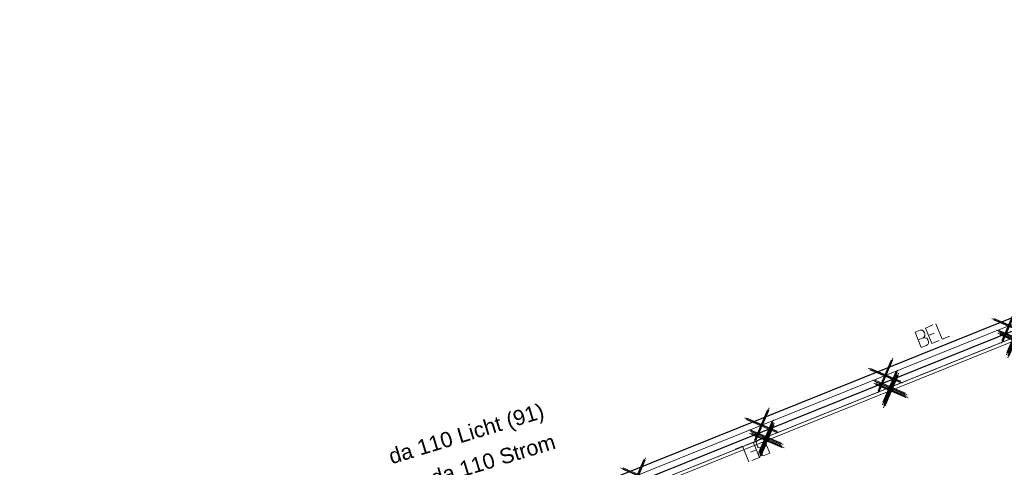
# Model space of a CAD drawing. Header units: metres. Extents: x -502 to 161, y -108 to 174.
# Tile 650 of 776: x -98 to -83, y 86 to 93. Entities that reach past the tile are written whole.
import ezdxf

# ---------------------------------------------------------------- set-up
doc = ezdxf.new("R2010")
doc.units = ezdxf.units.M
doc.header["$LTSCALE"] = 0.1
doc.layers.add('BRI31-005.07-5f08-Koordinierung Lageplan 4. BA Radstation - Seeterrasse 2023-05-31', color=7, linetype='Continuous')
doc.styles.add('Arial', font='arial.ttf')

# ---------------------------------------------------------------- blocks, each defined once
blk = doc.blocks.new('10011')
at = {"color": 190, "linetype": 'Continuous', "lineweight": 13, "true_color": 0x7f00ff, "transparency": 33554687}
for p, q in [((4.302568, 0.608018), (4.469535, 0.6081)), ((4.302568, 0.608018), (4.304235, 0.088154)), ((4.302693, 0.352595), (4.469661, 0.352677)), ((4.655568, 0.608018), (4.907582, 0.608142)), ((4.655568, 0.608018), (4.657235, 0.088154)), ((4.655694, 0.352595), (4.847467, 0.352689)), ((5.008568, 0.608018), (5.010235, 0.088154)), ((4.302824, 0.088154), (4.469791, 0.088236)), ((4.655824, 0.088154), (4.907837, 0.088278)), ((5.008823, 0.088154), (5.260838, 0.088278))]:
    blk.add_line(p, q, dxfattribs=at)
at = {"color": 190, "linetype": 'Continuous', "lineweight": 13, "true_color": 0x7f00ff, "transparency": 33554687, "flags": 128}
blk.add_lwpolyline([(4.469535, 0.6081), (4.530396, 0.585559), (4.557445, 0.540477), (4.569467, 0.480368), (4.566462, 0.43228), (4.546926, 0.393209), (4.513866, 0.367663), (4.469661, 0.352677), (4.531898, 0.330094), (4.573975, 0.298537), (4.585997, 0.238428), (4.581489, 0.182827), (4.567964, 0.136242), (4.52739, 0.103182), (4.469791, 0.088236)], dxfattribs=at)
blk = doc.blocks.new('1016')
at = {"color": 7, "linetype": 'Continuous', "lineweight": 9, "transparency": 33554687}
for p, q in [((0.703072, 0.277444), (1.257444, -0.276928)), ((1.257444, 0.277444), (0.703072, -0.276928))]:
    blk.add_line(p, q, dxfattribs=at)
at = {"color": 2, "linetype": 'Continuous', "lineweight": 20, "true_color": 0xffff00, "transparency": 33554687}
for p, q in [((1.212401, 0.25319), (0.727326, -0.231885)), ((0.727326, 0.232401), (1.212401, -0.252674)), ((0.748114, 0.25319), (1.23319, -0.231885)), ((1.23319, 0.232401), (0.748114, -0.252674))]:
    blk.add_line(p, q, dxfattribs=at)

msp = doc.modelspace()

# ---------------------------------------------------------------- linework, layer by layer
at = {"layer": 'BRI31-005.07-5f08-Koordinierung Lageplan 4. BA Radstation - Seeterrasse 2023-05-31', "color": 190, "linetype": 'Continuous', "lineweight": 30, "true_color": 0x7f00ff, "transparency": 33554687, "flags": 128}
for points in [[(-67.796, 87.229), (-68.029, 87.591), (-69.874, 91.415), (-70.4, 91.84), (-71.098, 91.978), (-71.428, 91.912), (-72.734, 91.532), (-81.134, 88.787), (-81.817, 88.566), (-99.242, 81.556), (-99.709, 81.654), (-100.11, 82.264), (-100.557, 84.008), (-101.508, 87.723), (-109.12, 111.977), (-113.185, 124.41), (-122.939, 125.054), (-137.648, 125.811), (-146.307, 127.052), (-163.787, 124.714), (-174.341, 125.558), (-183.508, 124)], [(-67.796, 87.229), (-68.029, 87.591), (-69.874, 91.415), (-70.4, 91.84), (-71.098, 91.978), (-71.428, 91.912), (-72.734, 91.532), (-81.134, 88.787), (-81.817, 88.566), (-99.242, 81.556), (-99.709, 81.654), (-100.11, 82.264), (-100.557, 84.008), (-101.508, 87.723), (-109.12, 111.977), (-113.185, 124.41), (-122.939, 125.054), (-137.648, 125.811), (-146.307, 127.052), (-163.787, 124.714), (-174.341, 125.558), (-183.508, 124)], [(-138.936, 90.322), (-102.4, 91.23), (-101.316, 87.777), (-99.924, 82.346), (-99.587, 81.832), (-99.26, 81.764), (-95.44, 83.301), (-81.891, 88.752), (-81.171, 88.901), (-72.771, 91.646), (-71.461, 92.121), (-71.116, 92.179), (-70.55, 92.101), (-70.011, 91.976), (-69.676, 91.51), (-67.831, 87.686), (-67.691, 87.425)], [(-138.936, 90.322), (-102.4, 91.23), (-101.316, 87.777), (-99.924, 82.346), (-99.587, 81.832), (-99.26, 81.764), (-95.44, 83.301), (-81.891, 88.752), (-81.171, 88.901), (-72.771, 91.646), (-71.461, 92.121), (-71.116, 92.179), (-70.55, 92.101), (-70.011, 91.976), (-69.676, 91.51), (-67.831, 87.686), (-67.691, 87.425)]]:
    msp.add_lwpolyline(points, dxfattribs=at)
at = {"layer": 'BRI31-005.07-5f08-Koordinierung Lageplan 4. BA Radstation - Seeterrasse 2023-05-31', "color": 255, "linetype": 'Continuous', "lineweight": 9, "transparency": 33554687, "flags": 128}
for points in [[(-183.491, 123.901), (-174.337, 125.457), (-163.784, 124.613), (-146.308, 126.951), (-137.658, 125.711), (-122.945, 124.954), (-113.259, 124.315), (-109.215, 111.946), (-101.604, 87.696), (-100.654, 83.983), (-100.203, 82.223), (-99.77, 81.565), (-99.233, 81.452), (-81.783, 88.472), (-81.103, 88.692), (-72.705, 91.436), (-71.404, 91.815), (-71.098, 91.876), (-70.444, 91.747), (-69.954, 91.351), (-68.117, 87.542), (-67.88, 87.175)], [(-183.491, 123.901), (-174.337, 125.457), (-163.784, 124.613), (-146.308, 126.951), (-137.658, 125.711), (-122.945, 124.954), (-113.259, 124.315), (-109.215, 111.946), (-101.604, 87.696), (-100.654, 83.983), (-100.203, 82.223), (-99.77, 81.565), (-99.233, 81.452), (-81.783, 88.472), (-81.103, 88.692), (-72.705, 91.436), (-71.404, 91.815), (-71.098, 91.876), (-70.444, 91.747), (-69.954, 91.351), (-68.117, 87.542), (-67.88, 87.175)], [(-67.779, 87.377), (-67.92, 87.641), (-69.762, 91.459), (-70.07, 91.887), (-70.568, 92.003), (-71.115, 92.078), (-71.436, 92.024), (-72.739, 91.551), (-81.145, 88.804), (-81.862, 88.656), (-95.403, 83.208), (-99.251, 81.66), (-99.648, 81.743), (-100.017, 82.305), (-101.412, 87.75), (-102.473, 91.128), (-138.934, 90.222)], [(-67.779, 87.377), (-67.92, 87.641), (-69.762, 91.459), (-70.07, 91.887), (-70.568, 92.003), (-71.115, 92.078), (-71.436, 92.024), (-72.739, 91.551), (-81.145, 88.804), (-81.862, 88.656), (-95.403, 83.208), (-99.251, 81.66), (-99.648, 81.743), (-100.017, 82.305), (-101.412, 87.75), (-102.473, 91.128), (-138.934, 90.222)], [(-104.378, 79.328), (-99.195, 81.413), (-95.353, 82.959), (-81.763, 88.426), (-81.088, 88.644), (-72.689, 91.389), (-71.234, 91.758), (-70.889, 91.875), (-70.744, 91.992)], [(-104.378, 79.328), (-99.195, 81.413), (-95.353, 82.959), (-81.763, 88.426), (-81.088, 88.644), (-72.689, 91.389), (-71.234, 91.758), (-70.889, 91.875), (-70.744, 91.992)]]:
    msp.add_lwpolyline(points, dxfattribs=at)
at = {"layer": 'BRI31-005.07-5f08-Koordinierung Lageplan 4. BA Radstation - Seeterrasse 2023-05-31', "color": 190, "linetype": 'Continuous', "lineweight": 13, "true_color": 0x7f00ff, "transparency": 33554687, "flags": 128}
msp.add_lwpolyline([(-70.776, 92.031), (-70.913, 91.919), (-71.248, 91.806), (-72.703, 91.437), (-81.103, 88.692), (-81.78, 88.473), (-95.372, 83.005), (-99.214, 81.459), (-104.398, 79.374)], dxfattribs=at)
msp.add_lwpolyline([(-70.776, 92.031), (-70.913, 91.919), (-71.248, 91.806), (-72.703, 91.437), (-81.103, 88.692), (-81.78, 88.473), (-95.372, 83.005), (-99.214, 81.459), (-104.398, 79.374)], dxfattribs=at)
at = {"layer": 'BRI31-005.07-5f08-Koordinierung Lageplan 4. BA Radstation - Seeterrasse 2023-05-31', "color": 2, "linetype": 'Continuous', "true_color": 0xffff00, "transparency": 33554687}
msp.add_solid([(-74.986, 76.559), (-75.477, 76.465), (-90.802, 159.694), (-91.293, 159.6)], dxfattribs=at)
msp.add_solid([(-74.986, 76.559), (-75.477, 76.465), (-90.802, 159.694), (-91.293, 159.6)], dxfattribs=at)

# ---------------------------------------------------------------- block references
at = {"layer": 'BRI31-005.07-5f08-Koordinierung Lageplan 4. BA Radstation - Seeterrasse 2023-05-31', "color": 7, "transparency": 33554687}
for name, p, xscale, yscale, zscale, rotation in [('1016', (-82.147, 88.541), 0.75, 0.75, 0.75, 201.915788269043), ('1016', (-82.147, 88.541), 0.75, 0.75, 0.75, 201.915788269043), ('10011', (-86.181, 87.08), 0.5, 0.5, 0.5, 21.9157865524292), ('10011', (-86.181, 87.08), 0.5, 0.5, 0.5, 21.9157865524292), ('1016', (-83.435, 87.808), 0.75, 0.75, 0.75, 21.91470680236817), ('1016', (-83.435, 87.808), 0.75, 0.75, 0.75, 21.91470680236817), ('1016', (-83.416, 87.761), 0.75, 0.75, 0.75, 21.91469821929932), ('1016', (-83.416, 87.761), 0.75, 0.75, 0.75, 21.91469821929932), ('1016', (-84.082, 87.763), 0.75, 0.75, 0.75, 201.915788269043), ('1016', (-84.082, 87.763), 0.75, 0.75, 0.75, 201.915788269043), ('1016', (-85.373, 87.028), 0.75, 0.75, 0.75, 21.91470680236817), ('1016', (-85.373, 87.028), 0.75, 0.75, 0.75, 21.91470680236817), ('1016', (-85.357, 86.98), 0.75, 0.75, 0.75, 21.91469821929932), ('1016', (-85.357, 86.98), 0.75, 0.75, 0.75, 21.91469821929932), ('1016', (-86.016, 86.985), 0.75, 0.75, 0.75, 201.915788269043), ('1016', (-86.016, 86.985), 0.75, 0.75, 0.75, 201.915788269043), ('1016', (-87.312, 86.248), 0.75, 0.75, 0.75, 21.91470680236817), ('1016', (-87.312, 86.248), 0.75, 0.75, 0.75, 21.91470680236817), ('1016', (-87.299, 86.199), 0.75, 0.75, 0.75, 21.91469821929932), ('1016', (-87.299, 86.199), 0.75, 0.75, 0.75, 21.91469821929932), ('10011', (-84.688, 87.357), 0.5, 0.5, 0.5, 201.9147033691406), ('10011', (-84.688, 87.357), 0.5, 0.5, 0.5, 201.9147033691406), ('1016', (-87.95, 86.206), 0.75, 0.75, 0.75, 201.915788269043), ('1016', (-87.95, 86.206), 0.75, 0.75, 0.75, 201.915788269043)]:
    msp.add_blockref(name, p, dxfattribs=dict(at, xscale=xscale, yscale=yscale, zscale=zscale, rotation=rotation))

# ---------------------------------------------------------------- texts
at = {"layer": 'BRI31-005.07-5f08-Koordinierung Lageplan 4. BA Radstation - Seeterrasse 2023-05-31', "color": 190, "true_color": 0x7f00ff, "transparency": 33554687, "insert": (-92.557, 86.329), "char_height": 0.24, "attachment_point": 1, "rotation": 16.9484, "line_spacing_factor": 0.25, "style": 'Arial'}
msp.add_mtext('da 110 Licht (91)', dxfattribs=at)
msp.add_mtext('da 110 Licht (91)', dxfattribs=at)
at = {"layer": 'BRI31-005.07-5f08-Koordinierung Lageplan 4. BA Radstation - Seeterrasse 2023-05-31', "color": 7, "transparency": 33554687, "insert": (-92.413, 85.836), "char_height": 0.24, "attachment_point": 1, "rotation": 16.9484, "line_spacing_factor": 0.25, "style": 'Arial'}
msp.add_mtext('2 x da 110 Strom', dxfattribs=at)
msp.add_mtext('2 x da 110 Strom', dxfattribs=at)

doc.saveas('drawing.dxf')
